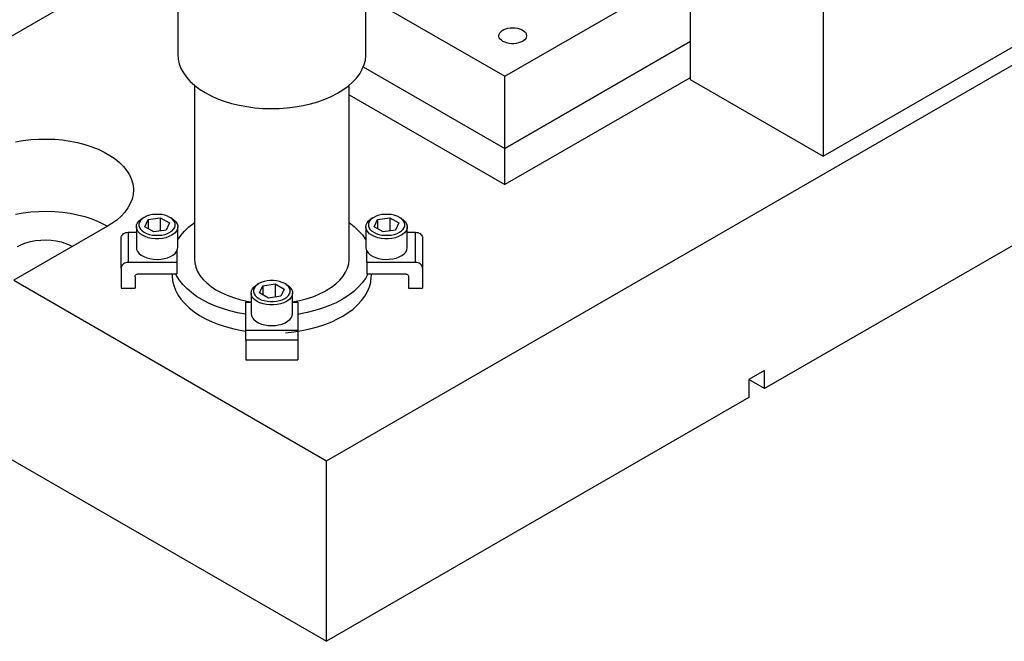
# Model space of a CAD drawing. Header units: inches. Extents: x 3 to 351, y 4 to 271.
# Tile 317 of 530: x 133 to 144, y 244 to 251. Entities that reach past the tile are written whole.
import ezdxf

# ---------------------------------------------------------------- set-up
doc = ezdxf.new("R2010")
doc.units = ezdxf.units.IN
doc.header["$LTSCALE"] = 0.5
doc.header["$MEASUREMENT"] = 0
doc.layers.add('DSS', color=7, linetype='Continuous')

msp = doc.modelspace()

# ---------------------------------------------------------------- linework, layer by layer
at = {"layer": 'DSS', "color": 254, "linetype": 'Continuous'}
for p, q in [((136.501, 245.76), (150.643, 253.925)), ((132.987, 249.366), (133.072, 249.381)), ((133.072, 249.381), (133.16, 249.392)), ((133.16, 249.392), (133.249, 249.398)), ((133.249, 249.398), (133.338, 249.399)), ((133.338, 249.399), (133.428, 249.396)), ((133.428, 249.396), (133.516, 249.388)), ((133.516, 249.388), (133.603, 249.375)), ((133.603, 249.375), (133.687, 249.358)), ((133.687, 249.358), (133.769, 249.337)), ((133.769, 249.337), (133.847, 249.312)), ((133.847, 249.312), (133.92, 249.283)), ((133.92, 249.283), (133.989, 249.25)), ((133.989, 249.25), (134.053, 249.214)), ((134.053, 249.214), (134.111, 249.174)), ((134.111, 249.174), (134.162, 249.132)), ((134.162, 249.132), (134.207, 249.087)), ((134.207, 249.087), (134.244, 249.04)), ((134.244, 249.04), (134.274, 248.992)), ((145.693, 249.026), (141.45, 246.576)), ((134.274, 248.992), (134.297, 248.942)), ((134.297, 248.942), (134.311, 248.891)), ((134.311, 248.891), (134.318, 248.839)), ((134.319, 248.822), (134.315, 248.77)), ((134.318, 248.839), (134.319, 248.822)), ((134.303, 248.719), (134.283, 248.669)), ((134.315, 248.77), (134.303, 248.719)), ((133.16, 248.575), (133.249, 248.581)), ((133.249, 248.581), (133.338, 248.582)), ((133.338, 248.582), (133.428, 248.579)), ((133.428, 248.579), (133.516, 248.571)), ((134.255, 248.619), (134.22, 248.572)), ((134.283, 248.669), (134.255, 248.619)), ((132.987, 248.55), (133.072, 248.565)), ((133.072, 248.565), (133.16, 248.575)), ((133.516, 248.571), (133.603, 248.559)), ((133.603, 248.559), (133.687, 248.542)), ((133.687, 248.542), (133.769, 248.521)), ((133.769, 248.521), (133.847, 248.495)), ((133.847, 248.495), (133.92, 248.466)), ((134.129, 248.483), (134.073, 248.443)), ((134.178, 248.526), (134.129, 248.483)), ((134.22, 248.572), (134.178, 248.526)), ((134.026, 248.413), (132.965, 247.801)), ((133.92, 248.466), (133.989, 248.433)), ((133.989, 248.433), (134.026, 248.413)), ((134.073, 248.443), (134.026, 248.413)), ((133.156, 248.24), (133.213, 248.25)), ((133.213, 248.25), (133.271, 248.256)), ((133.271, 248.256), (133.33, 248.258)), ((133.33, 248.258), (133.389, 248.254)), ((133.389, 248.254), (133.446, 248.247)), ((133.446, 248.247), (133.502, 248.235)), ((133.009, 248.184), (133.054, 248.206)), ((133.054, 248.206), (133.103, 248.225)), ((133.103, 248.225), (133.156, 248.24)), ((133.502, 248.235), (133.554, 248.218)), ((133.554, 248.218), (133.601, 248.198)), ((133.601, 248.198), (133.628, 248.184)), ((132.965, 247.801), (136.501, 245.76)), ((141.45, 246.78), (141.274, 246.678)), ((141.45, 246.576), (141.45, 246.78)), ((141.274, 246.678), (141.274, 246.474)), ((141.45, 246.576), (141.274, 246.678)), ((141.274, 246.474), (136.501, 243.719)), ((132.567, 245.989), (136.501, 243.719)), ((136.501, 243.719), (136.501, 245.76))]:
    msp.add_line(p, q, dxfattribs=at)
at = {"layer": 'DSS', "color": 96, "linetype": 'Continuous'}
for p, q in [((134.819, 253.622), (134.819, 250.356)), ((136.944, 250.356), (136.944, 253.622)), ((134.819, 250.356), (134.823, 250.303)), ((134.823, 250.303), (134.835, 250.25)), ((134.835, 250.25), (134.855, 250.198)), ((136.925, 250.24), (136.939, 250.292)), ((136.939, 250.292), (136.944, 250.345)), ((136.944, 250.345), (136.944, 250.356)), ((134.855, 250.198), (134.883, 250.147)), ((134.883, 250.147), (134.918, 250.098)), ((136.838, 250.088), (136.875, 250.137)), ((136.875, 250.137), (136.904, 250.188)), ((136.904, 250.188), (136.925, 250.24)), ((134.918, 250.098), (134.96, 250.051)), ((134.96, 250.051), (135.009, 250.006)), ((136.744, 249.997), (136.794, 250.042)), ((136.794, 250.042), (136.838, 250.088)), ((135.009, 250.006), (135.065, 249.964)), ((135.065, 249.964), (135.127, 249.924)), ((135.127, 249.924), (135.195, 249.888)), ((136.554, 249.881), (136.623, 249.917)), ((136.623, 249.917), (136.686, 249.955)), ((136.686, 249.955), (136.744, 249.997)), ((135.195, 249.888), (135.268, 249.855)), ((135.268, 249.855), (135.345, 249.827)), ((135.345, 249.827), (135.427, 249.802)), ((136.32, 249.797), (136.402, 249.821)), ((136.402, 249.821), (136.481, 249.849)), ((136.481, 249.849), (136.554, 249.881)), ((135.427, 249.802), (135.512, 249.781)), ((135.512, 249.781), (135.599, 249.765)), ((135.599, 249.765), (135.689, 249.753)), ((135.689, 249.753), (135.781, 249.745)), ((135.781, 249.745), (135.873, 249.743)), ((135.873, 249.743), (135.965, 249.745)), ((135.965, 249.745), (136.056, 249.751)), ((136.056, 249.751), (136.146, 249.762)), ((136.146, 249.762), (136.235, 249.777)), ((136.235, 249.777), (136.32, 249.797)), ((134.258, 248.344), (134.258, 248.003)), ((137.506, 248.003), (137.506, 248.344)), ((135.587, 247.236), (136.177, 247.236)), ((136.177, 247.126), (135.587, 247.126))]:
    msp.add_line(p, q, dxfattribs=at)
at = {"layer": 'DSS', "color": 9, "linetype": 'Continuous'}
for p, q in [((140.611, 252.93), (140.611, 250.072)), ((132.505, 250.312), (133.566, 250.924)), ((142.113, 250.917), (142.113, 249.204)), ((142.113, 249.204), (144.677, 250.684)), ((138.516, 249.291), (140.611, 250.501)), ((136.916, 250.215), (138.516, 249.291)), ((140.611, 250.092), (138.516, 248.883)), ((140.611, 250.072), (142.113, 249.204)), ((136.757, 249.898), (138.516, 248.883)), ((138.516, 248.883), (138.516, 249.291))]:
    msp.add_line(p, q, dxfattribs=at)
at = {"layer": 'DSS', "color": 132, "linetype": 'Continuous'}
for p, q in [((138.516, 250.108), (140.611, 251.317)), ((136.944, 251.015), (138.516, 250.108)), ((138.448, 250.567), (138.45, 250.583)), ((138.45, 250.583), (138.457, 250.598)), ((138.457, 250.598), (138.469, 250.612)), ((138.469, 250.612), (138.485, 250.625)), ((138.485, 250.625), (138.504, 250.636)), ((138.504, 250.636), (138.526, 250.645)), ((138.526, 250.645), (138.551, 250.652)), ((138.551, 250.652), (138.577, 250.656)), ((138.577, 250.656), (138.604, 250.657)), ((138.604, 250.657), (138.631, 250.656)), ((138.631, 250.656), (138.658, 250.652)), ((138.658, 250.652), (138.682, 250.645)), ((138.682, 250.645), (138.705, 250.636)), ((138.705, 250.636), (138.724, 250.625)), ((138.724, 250.625), (138.74, 250.612)), ((138.74, 250.612), (138.751, 250.598)), ((138.751, 250.598), (138.758, 250.583)), ((138.758, 250.583), (138.76, 250.567)), ((138.449, 250.559), (138.448, 250.567)), ((138.453, 250.544), (138.449, 250.559)), ((138.463, 250.529), (138.453, 250.544)), ((138.476, 250.515), (138.463, 250.529)), ((138.494, 250.503), (138.476, 250.515)), ((138.515, 250.493), (138.494, 250.503)), ((138.538, 250.485), (138.515, 250.493)), ((140.611, 250.501), (138.516, 249.291)), ((138.564, 250.48), (138.538, 250.485)), ((138.591, 250.477), (138.564, 250.48)), ((138.618, 250.477), (138.591, 250.477)), ((138.645, 250.48), (138.618, 250.477)), ((138.67, 250.485), (138.645, 250.48)), ((138.694, 250.493), (138.67, 250.485)), ((138.715, 250.503), (138.694, 250.493)), ((138.724, 250.509), (138.715, 250.503)), ((138.74, 250.522), (138.724, 250.509)), ((138.751, 250.536), (138.74, 250.522)), ((138.758, 250.551), (138.751, 250.536)), ((138.76, 250.567), (138.758, 250.551)), ((136.916, 250.215), (138.516, 249.291)), ((138.516, 249.291), (138.516, 250.108)), ((134.365, 248.452), (134.382, 248.474)), ((134.382, 248.474), (134.405, 248.493)), ((134.398, 248.479), (134.385, 248.459)), ((134.416, 248.497), (134.398, 248.479)), ((134.405, 248.493), (134.419, 248.502)), ((134.439, 248.513), (134.416, 248.497)), ((134.439, 248.513), (134.419, 248.502)), ((134.466, 248.526), (134.439, 248.513)), ((134.439, 248.513), (134.439, 248.513)), ((134.446, 248.407), (134.483, 248.487)), ((134.498, 248.537), (134.466, 248.526)), ((134.483, 248.487), (134.622, 248.509)), ((134.483, 248.487), (134.483, 248.385)), ((134.532, 248.544), (134.498, 248.537)), ((134.567, 248.547), (134.532, 248.544)), ((134.603, 248.547), (134.567, 248.547)), ((134.638, 248.544), (134.603, 248.547)), ((134.622, 248.509), (134.724, 248.45)), ((134.622, 248.509), (134.622, 248.36)), ((134.672, 248.537), (134.638, 248.544)), ((134.704, 248.526), (134.672, 248.537)), ((134.731, 248.513), (134.704, 248.526)), ((134.751, 248.502), (134.731, 248.513)), ((134.754, 248.497), (134.731, 248.513)), ((134.751, 248.502), (134.777, 248.483)), ((134.772, 248.479), (134.754, 248.497)), ((134.785, 248.459), (134.772, 248.479)), ((134.777, 248.483), (134.797, 248.463)), ((136.959, 248.452), (136.976, 248.474)), ((136.976, 248.474), (136.999, 248.493)), ((136.991, 248.479), (136.979, 248.459)), ((137.009, 248.497), (136.991, 248.479)), ((136.999, 248.493), (137.013, 248.502)), ((137.033, 248.513), (137.009, 248.497)), ((137.033, 248.513), (137.013, 248.502)), ((137.06, 248.526), (137.033, 248.513)), ((137.033, 248.513), (137.033, 248.513)), ((137.039, 248.407), (137.077, 248.487)), ((137.091, 248.537), (137.06, 248.526)), ((137.077, 248.487), (137.216, 248.509)), ((137.077, 248.487), (137.077, 248.385)), ((137.125, 248.544), (137.091, 248.537)), ((137.161, 248.547), (137.125, 248.544)), ((137.197, 248.547), (137.161, 248.547)), ((137.232, 248.544), (137.197, 248.547)), ((137.216, 248.509), (137.318, 248.45)), ((137.216, 248.509), (137.216, 248.36)), ((137.266, 248.537), (137.232, 248.544)), ((137.297, 248.526), (137.266, 248.537)), ((137.325, 248.513), (137.297, 248.526)), ((137.344, 248.502), (137.325, 248.513)), ((137.348, 248.497), (137.325, 248.513)), ((137.344, 248.502), (137.371, 248.483)), ((137.366, 248.479), (137.348, 248.497)), ((137.378, 248.459), (137.366, 248.479)), ((137.371, 248.483), (137.391, 248.463)), ((134.351, 248.406), (134.354, 248.429)), ((134.351, 248.406), (134.351, 248.173)), ((134.352, 248.394), (134.351, 248.406)), ((134.359, 248.371), (134.352, 248.394)), ((134.354, 248.429), (134.365, 248.452)), ((134.373, 248.349), (134.359, 248.371)), ((134.385, 248.459), (134.379, 248.439)), ((134.379, 248.439), (134.379, 248.418)), ((134.379, 248.418), (134.385, 248.398)), ((134.385, 248.398), (134.398, 248.378)), ((134.398, 248.378), (134.416, 248.36)), ((134.416, 248.36), (134.439, 248.344)), ((134.548, 248.348), (134.446, 248.407)), ((134.687, 248.37), (134.548, 248.348)), ((134.724, 248.45), (134.687, 248.37)), ((134.731, 248.344), (134.754, 248.36)), ((134.754, 248.36), (134.772, 248.378)), ((134.772, 248.378), (134.785, 248.398)), ((134.791, 248.439), (134.785, 248.459)), ((134.785, 248.398), (134.791, 248.418)), ((134.805, 248.36), (134.788, 248.338)), ((134.791, 248.418), (134.791, 248.439)), ((134.797, 248.463), (134.811, 248.441)), ((134.816, 248.382), (134.805, 248.36)), ((134.811, 248.441), (134.818, 248.418)), ((134.819, 248.406), (134.816, 248.382)), ((134.818, 248.418), (134.819, 248.406)), ((134.819, 248.173), (134.819, 248.406)), ((136.944, 248.406), (136.948, 248.429)), ((136.944, 248.406), (136.944, 248.173)), ((136.945, 248.394), (136.944, 248.406)), ((136.952, 248.371), (136.945, 248.394)), ((136.948, 248.429), (136.959, 248.452)), ((136.966, 248.349), (136.952, 248.371)), ((136.979, 248.459), (136.973, 248.439)), ((136.973, 248.439), (136.973, 248.418)), ((136.973, 248.418), (136.979, 248.398)), ((136.979, 248.398), (136.991, 248.378)), ((136.991, 248.378), (137.009, 248.36)), ((137.009, 248.36), (137.033, 248.344)), ((137.141, 248.348), (137.039, 248.407)), ((137.281, 248.37), (137.141, 248.348)), ((137.318, 248.45), (137.281, 248.37)), ((137.325, 248.344), (137.348, 248.36)), ((137.348, 248.36), (137.366, 248.378)), ((137.366, 248.378), (137.378, 248.398)), ((137.385, 248.439), (137.378, 248.459)), ((137.378, 248.398), (137.385, 248.418)), ((137.399, 248.36), (137.382, 248.338)), ((137.385, 248.418), (137.385, 248.439)), ((137.391, 248.463), (137.405, 248.441)), ((137.41, 248.382), (137.399, 248.36)), ((137.405, 248.441), (137.412, 248.418)), ((137.413, 248.406), (137.41, 248.382)), ((137.412, 248.418), (137.413, 248.406)), ((137.413, 248.173), (137.413, 248.406)), ((134.393, 248.328), (134.373, 248.349)), ((134.419, 248.31), (134.393, 248.328)), ((134.451, 248.295), (134.419, 248.31)), ((134.439, 248.344), (134.466, 248.331)), ((134.486, 248.283), (134.451, 248.295)), ((134.466, 248.331), (134.498, 248.32)), ((134.524, 248.275), (134.486, 248.283)), ((134.498, 248.32), (134.532, 248.313)), ((134.565, 248.271), (134.524, 248.275)), ((134.532, 248.313), (134.567, 248.31)), ((134.605, 248.271), (134.565, 248.271)), ((134.567, 248.31), (134.603, 248.31)), ((134.603, 248.31), (134.638, 248.313)), ((134.646, 248.275), (134.605, 248.271)), ((134.638, 248.313), (134.672, 248.32)), ((134.684, 248.283), (134.646, 248.275)), ((134.672, 248.32), (134.704, 248.331)), ((134.719, 248.295), (134.684, 248.283)), ((134.704, 248.331), (134.731, 248.344)), ((134.751, 248.31), (134.719, 248.295)), ((134.765, 248.319), (134.751, 248.31)), ((134.788, 248.338), (134.765, 248.319)), ((136.987, 248.328), (136.966, 248.349)), ((137.013, 248.31), (136.987, 248.328)), ((137.044, 248.295), (137.013, 248.31)), ((137.033, 248.344), (137.06, 248.331)), ((137.08, 248.283), (137.044, 248.295)), ((137.06, 248.331), (137.091, 248.32)), ((137.118, 248.275), (137.08, 248.283)), ((137.091, 248.32), (137.125, 248.313)), ((137.158, 248.271), (137.118, 248.275)), ((137.125, 248.313), (137.161, 248.31)), ((137.199, 248.271), (137.158, 248.271)), ((137.161, 248.31), (137.197, 248.31)), ((137.197, 248.31), (137.232, 248.313)), ((137.239, 248.275), (137.199, 248.271)), ((137.232, 248.313), (137.266, 248.32)), ((137.278, 248.283), (137.239, 248.275)), ((137.266, 248.32), (137.297, 248.331)), ((137.313, 248.295), (137.278, 248.283)), ((137.297, 248.331), (137.325, 248.344)), ((137.344, 248.31), (137.313, 248.295)), ((137.358, 248.319), (137.344, 248.31)), ((137.382, 248.338), (137.358, 248.319)), ((134.351, 248.173), (134.354, 248.15)), ((134.354, 248.15), (134.365, 248.127)), ((134.809, 248.133), (134.817, 248.156)), ((134.817, 248.156), (134.819, 248.173)), ((136.944, 248.173), (136.948, 248.15)), ((136.948, 248.15), (136.955, 248.133)), ((137.395, 248.121), (137.407, 248.144)), ((137.407, 248.144), (137.413, 248.167)), ((137.413, 248.167), (137.413, 248.173)), ((134.365, 248.127), (134.382, 248.106)), ((134.382, 248.106), (134.405, 248.086)), ((134.405, 248.086), (134.434, 248.07)), ((134.434, 248.07), (134.468, 248.056)), ((134.468, 248.056), (134.505, 248.046)), ((134.505, 248.046), (134.544, 248.04)), ((134.544, 248.04), (134.585, 248.038)), ((134.585, 248.038), (134.626, 248.04)), ((134.626, 248.04), (134.665, 248.046)), ((134.665, 248.046), (134.702, 248.056)), ((134.702, 248.056), (134.736, 248.07)), ((134.736, 248.07), (134.765, 248.086)), ((134.765, 248.086), (134.788, 248.106)), ((134.788, 248.106), (134.805, 248.127)), ((134.805, 248.127), (134.809, 248.133)), ((136.955, 248.133), (136.971, 248.111)), ((136.971, 248.111), (136.993, 248.091)), ((136.993, 248.091), (137.02, 248.074)), ((137.02, 248.074), (137.052, 248.059)), ((137.052, 248.059), (137.089, 248.048)), ((137.089, 248.048), (137.128, 248.041)), ((137.128, 248.041), (137.168, 248.038)), ((137.168, 248.038), (137.209, 248.039)), ((137.209, 248.039), (137.249, 248.044)), ((137.249, 248.044), (137.287, 248.053)), ((137.287, 248.053), (137.321, 248.066)), ((137.321, 248.066), (137.351, 248.082)), ((137.351, 248.082), (137.376, 248.1)), ((137.376, 248.1), (137.395, 248.121)), ((135.651, 247.681), (135.662, 247.703)), ((135.662, 247.703), (135.679, 247.725)), ((135.682, 247.711), (135.676, 247.69)), ((135.676, 247.69), (135.676, 247.669)), ((135.679, 247.725), (135.702, 247.744)), ((135.695, 247.73), (135.682, 247.711)), ((135.713, 247.748), (135.695, 247.73)), ((135.702, 247.744), (135.716, 247.753)), ((135.736, 247.764), (135.713, 247.748)), ((135.736, 247.764), (135.716, 247.753)), ((135.763, 247.778), (135.736, 247.764)), ((135.736, 247.764), (135.736, 247.764)), ((135.742, 247.658), (135.78, 247.739)), ((135.795, 247.788), (135.763, 247.778)), ((135.78, 247.739), (135.919, 247.76)), ((135.78, 247.739), (135.78, 247.637)), ((135.828, 247.795), (135.795, 247.788)), ((135.864, 247.799), (135.828, 247.795)), ((135.9, 247.799), (135.864, 247.799)), ((135.935, 247.795), (135.9, 247.799)), ((135.919, 247.76), (136.021, 247.701)), ((135.919, 247.76), (135.919, 247.611)), ((135.969, 247.788), (135.935, 247.795)), ((136, 247.778), (135.969, 247.788)), ((136.021, 247.701), (135.984, 247.621)), ((136.028, 247.764), (136, 247.778)), ((136.048, 247.753), (136.028, 247.764)), ((136.051, 247.748), (136.028, 247.764)), ((136.048, 247.753), (136.074, 247.735)), ((136.069, 247.73), (136.051, 247.748)), ((136.081, 247.711), (136.069, 247.73)), ((136.074, 247.735), (136.094, 247.714)), ((136.088, 247.69), (136.081, 247.711)), ((136.088, 247.669), (136.088, 247.69)), ((136.094, 247.714), (136.108, 247.692)), ((136.108, 247.692), (136.115, 247.669)), ((135.648, 247.657), (135.651, 247.681)), ((135.648, 247.657), (135.648, 247.425)), ((135.648, 247.645), (135.648, 247.657)), ((135.655, 247.622), (135.648, 247.645)), ((135.669, 247.6), (135.655, 247.622)), ((135.69, 247.58), (135.669, 247.6)), ((135.676, 247.669), (135.682, 247.649)), ((135.682, 247.649), (135.695, 247.629)), ((135.716, 247.561), (135.69, 247.58)), ((135.695, 247.629), (135.713, 247.611)), ((135.713, 247.611), (135.736, 247.595)), ((135.736, 247.595), (135.763, 247.582)), ((135.845, 247.599), (135.742, 247.658)), ((135.763, 247.582), (135.795, 247.572)), ((135.984, 247.621), (135.845, 247.599)), ((135.969, 247.572), (136, 247.582)), ((136, 247.582), (136.028, 247.595)), ((136.028, 247.595), (136.051, 247.611)), ((136.051, 247.611), (136.069, 247.629)), ((136.085, 247.589), (136.061, 247.57)), ((136.069, 247.629), (136.081, 247.649)), ((136.081, 247.649), (136.088, 247.669)), ((136.102, 247.611), (136.085, 247.589)), ((136.113, 247.634), (136.102, 247.611)), ((136.116, 247.657), (136.113, 247.634)), ((136.115, 247.669), (136.116, 247.657)), ((136.116, 247.425), (136.116, 247.657)), ((135.747, 247.546), (135.716, 247.561)), ((135.783, 247.534), (135.747, 247.546)), ((135.821, 247.526), (135.783, 247.534)), ((135.795, 247.572), (135.828, 247.565)), ((135.861, 247.522), (135.821, 247.526)), ((135.828, 247.565), (135.864, 247.561)), ((135.902, 247.522), (135.861, 247.522)), ((135.864, 247.561), (135.9, 247.561)), ((135.9, 247.561), (135.935, 247.565)), ((135.943, 247.526), (135.902, 247.522)), ((135.935, 247.565), (135.969, 247.572)), ((135.981, 247.534), (135.943, 247.526)), ((136.016, 247.546), (135.981, 247.534)), ((136.048, 247.561), (136.016, 247.546)), ((136.061, 247.57), (136.048, 247.561)), ((135.648, 247.425), (135.651, 247.401)), ((135.651, 247.401), (135.662, 247.378)), ((135.662, 247.378), (135.679, 247.357)), ((135.679, 247.357), (135.702, 247.338)), ((136.061, 247.338), (136.085, 247.357)), ((136.085, 247.357), (136.102, 247.378)), ((136.102, 247.378), (136.113, 247.401)), ((136.113, 247.401), (136.116, 247.425)), ((135.702, 247.338), (135.731, 247.321)), ((135.731, 247.321), (135.765, 247.307)), ((135.765, 247.307), (135.802, 247.297)), ((135.802, 247.297), (135.841, 247.291)), ((135.841, 247.291), (135.882, 247.289)), ((135.882, 247.289), (135.923, 247.291)), ((135.923, 247.291), (135.962, 247.297)), ((135.962, 247.297), (135.999, 247.307)), ((135.999, 247.307), (136.033, 247.321)), ((136.033, 247.321), (136.061, 247.338))]:
    msp.add_line(p, q, dxfattribs=at)
at = {"layer": 'DSS', "color": 136, "linetype": 'Continuous'}
for p, q in [((135.007, 250.008), (135.007, 248.045)), ((136.757, 248.045), (136.757, 250.008)), ((134.854, 248.309), (134.897, 248.358)), ((134.897, 248.358), (134.946, 248.405)), ((134.946, 248.405), (135.002, 248.449)), ((135.002, 248.449), (135.007, 248.453)), ((136.757, 248.453), (136.813, 248.409)), ((136.813, 248.409), (136.863, 248.362)), ((136.863, 248.362), (136.906, 248.314)), ((134.819, 248.258), (134.854, 248.309)), ((136.906, 248.314), (136.942, 248.263)), ((136.942, 248.263), (136.944, 248.258)), ((135.007, 248.045), (135.011, 247.997)), ((136.751, 247.986), (136.757, 248.034)), ((136.757, 248.034), (136.757, 248.045)), ((135.011, 247.997), (135.023, 247.949)), ((135.023, 247.949), (135.043, 247.902)), ((136.716, 247.892), (136.737, 247.939)), ((136.737, 247.939), (136.751, 247.986)), ((134.757, 247.874), (134.757, 247.852)), ((134.757, 247.852), (134.761, 247.797)), ((134.805, 247.857), (134.796, 247.874)), ((134.836, 247.805), (134.805, 247.857)), ((134.875, 247.755), (134.836, 247.805)), ((135.043, 247.902), (135.07, 247.856)), ((135.07, 247.856), (135.105, 247.812)), ((135.105, 247.812), (135.147, 247.771)), ((136.607, 247.762), (136.65, 247.803)), ((136.65, 247.803), (136.687, 247.847)), ((136.687, 247.847), (136.716, 247.892)), ((136.939, 247.822), (136.902, 247.771)), ((136.967, 247.874), (136.939, 247.822)), ((137, 247.78), (137.006, 247.835)), ((137.006, 247.835), (137.007, 247.852)), ((137.007, 247.852), (137.007, 247.874)), ((134.761, 247.797), (134.773, 247.743)), ((134.773, 247.743), (134.793, 247.69)), ((134.793, 247.69), (134.82, 247.637)), ((134.921, 247.707), (134.875, 247.755)), ((134.973, 247.662), (134.921, 247.707)), ((135.147, 247.771), (135.196, 247.731)), ((135.196, 247.731), (135.251, 247.695)), ((135.251, 247.695), (135.311, 247.662)), ((136.501, 247.688), (136.557, 247.723)), ((136.557, 247.723), (136.607, 247.762)), ((136.859, 247.723), (136.809, 247.676)), ((136.902, 247.771), (136.859, 247.723)), ((136.963, 247.673), (136.986, 247.726)), ((136.986, 247.726), (137, 247.78)), ((134.82, 247.637), (134.855, 247.586)), ((134.855, 247.586), (134.898, 247.537)), ((135.032, 247.619), (134.973, 247.662)), ((135.097, 247.579), (135.032, 247.619)), ((135.168, 247.543), (135.097, 247.579)), ((135.311, 247.662), (135.377, 247.632)), ((135.377, 247.632), (135.448, 247.606)), ((135.448, 247.606), (135.522, 247.584)), ((135.522, 247.584), (135.6, 247.566)), ((136.196, 247.573), (136.272, 247.593)), ((136.272, 247.593), (136.345, 247.616)), ((136.345, 247.616), (136.414, 247.644)), ((136.414, 247.644), (136.478, 247.675)), ((136.478, 247.675), (136.501, 247.688)), ((136.677, 247.585), (136.608, 247.548)), ((136.688, 247.592), (136.677, 247.585)), ((136.751, 247.633), (136.688, 247.592)), ((136.809, 247.676), (136.751, 247.633)), ((136.896, 247.571), (136.933, 247.621)), ((136.933, 247.621), (136.963, 247.673)), ((134.898, 247.537), (134.947, 247.491)), ((134.947, 247.491), (135.003, 247.446)), ((135.244, 247.51), (135.168, 247.543)), ((135.324, 247.481), (135.244, 247.51)), ((135.409, 247.456), (135.324, 247.481)), ((135.6, 247.566), (135.648, 247.558)), ((136.116, 247.558), (136.196, 247.573)), ((136.453, 247.485), (136.369, 247.459)), ((136.533, 247.515), (136.453, 247.485)), ((136.608, 247.548), (136.533, 247.515)), ((136.742, 247.433), (136.8, 247.476)), ((136.8, 247.476), (136.851, 247.522)), ((136.851, 247.522), (136.896, 247.571)), ((135.003, 247.446), (135.066, 247.405)), ((135.066, 247.405), (135.134, 247.367)), ((135.134, 247.367), (135.207, 247.332)), ((135.496, 247.435), (135.409, 247.456)), ((135.587, 247.418), (135.496, 247.435)), ((136.192, 247.42), (136.177, 247.418)), ((136.282, 247.438), (136.192, 247.42)), ((136.369, 247.459), (136.282, 247.438)), ((136.559, 247.333), (136.632, 247.368)), ((136.632, 247.368), (136.677, 247.393)), ((136.677, 247.393), (136.742, 247.433)), ((135.207, 247.332), (135.285, 247.301)), ((135.285, 247.301), (135.368, 247.274)), ((135.368, 247.274), (135.454, 247.251)), ((135.454, 247.251), (135.543, 247.233)), ((136.223, 247.233), (136.312, 247.252)), ((136.312, 247.252), (136.398, 247.275)), ((136.398, 247.275), (136.48, 247.302)), ((136.48, 247.302), (136.559, 247.333)), ((135.543, 247.233), (135.587, 247.225)), ((136.038, 247.209), (136.131, 247.219)), ((136.131, 247.219), (136.223, 247.233))]:
    msp.add_line(p, q, dxfattribs=at)
at = {"layer": 'DSS', "color": 2, "linetype": 'Continuous'}
for p, q in [((134.179, 248.28), (134.18, 248.291)), ((134.179, 247.939), (134.179, 248.28)), ((134.18, 248.291), (134.183, 248.302)), ((134.183, 248.302), (134.189, 248.312)), ((134.189, 248.312), (134.197, 248.321)), ((134.197, 248.321), (134.207, 248.329)), ((134.207, 248.329), (134.218, 248.335)), ((134.218, 248.335), (134.231, 248.34)), ((134.231, 248.34), (134.244, 248.343)), ((134.244, 248.343), (134.258, 248.344)), ((134.258, 248.344), (134.351, 248.344)), ((137.413, 248.344), (137.506, 248.344)), ((137.506, 248.344), (137.52, 248.343)), ((137.52, 248.343), (137.533, 248.34)), ((137.533, 248.34), (137.546, 248.335)), ((137.546, 248.335), (137.557, 248.329)), ((137.557, 248.329), (137.567, 248.321)), ((137.567, 248.321), (137.574, 248.312)), ((137.574, 248.312), (137.58, 248.302)), ((137.58, 248.302), (137.584, 248.291)), ((137.584, 248.291), (137.585, 248.28)), ((137.585, 248.28), (137.585, 247.939)), ((134.809, 248.133), (134.809, 248.003)), ((136.955, 248.003), (136.955, 248.133)), ((134.18, 247.95), (134.179, 247.939)), ((134.179, 247.939), (134.179, 247.714)), ((134.183, 247.961), (134.18, 247.95)), ((134.189, 247.971), (134.183, 247.961)), ((134.197, 247.98), (134.189, 247.971)), ((134.207, 247.988), (134.197, 247.98)), ((134.218, 247.994), (134.207, 247.988)), ((134.231, 247.999), (134.218, 247.994)), ((134.244, 248.002), (134.231, 247.999)), ((134.258, 248.003), (134.244, 248.002)), ((134.809, 248.003), (134.258, 248.003)), ((134.809, 248.003), (134.809, 247.874)), ((136.955, 248.003), (136.955, 247.874)), ((137.506, 248.003), (136.955, 248.003)), ((137.52, 248.002), (137.506, 248.003)), ((137.533, 247.999), (137.52, 248.002)), ((137.546, 247.994), (137.533, 247.999)), ((137.557, 247.988), (137.546, 247.994)), ((137.567, 247.98), (137.557, 247.988)), ((137.574, 247.971), (137.567, 247.98)), ((137.58, 247.961), (137.574, 247.971)), ((137.584, 247.95), (137.58, 247.961)), ((137.585, 247.939), (137.584, 247.95)), ((137.585, 247.939), (137.585, 247.714)), ((134.336, 247.842), (134.337, 247.848)), ((134.336, 247.842), (134.336, 247.714)), ((134.337, 247.848), (134.339, 247.853)), ((134.339, 247.853), (134.342, 247.858)), ((134.342, 247.858), (134.345, 247.863)), ((134.345, 247.863), (134.35, 247.867)), ((134.35, 247.867), (134.356, 247.87)), ((134.356, 247.87), (134.362, 247.872)), ((134.362, 247.872), (134.369, 247.874)), ((134.369, 247.874), (134.376, 247.874)), ((134.376, 247.874), (134.809, 247.874)), ((136.955, 247.874), (137.388, 247.874)), ((137.388, 247.874), (137.395, 247.874)), ((137.395, 247.874), (137.402, 247.872)), ((137.402, 247.872), (137.408, 247.87)), ((137.408, 247.87), (137.413, 247.867)), ((137.413, 247.867), (137.418, 247.863)), ((137.418, 247.863), (137.422, 247.858)), ((137.422, 247.858), (137.425, 247.853)), ((137.425, 247.853), (137.427, 247.848)), ((137.427, 247.848), (137.428, 247.842)), ((137.428, 247.842), (137.428, 247.714)), ((134.179, 247.714), (134.336, 247.714)), ((137.428, 247.714), (137.585, 247.714)), ((135.587, 247.554), (135.648, 247.554)), ((135.587, 247.236), (135.587, 247.554)), ((136.116, 247.554), (136.177, 247.554)), ((136.177, 247.554), (136.177, 247.236)), ((135.587, 247.126), (135.587, 247.236)), ((136.177, 247.236), (136.177, 247.126)), ((135.587, 247.126), (135.587, 246.901)), ((136.177, 247.126), (136.177, 246.901)), ((135.587, 246.901), (136.177, 246.901))]:
    msp.add_line(p, q, dxfattribs=at)

doc.saveas('drawing.dxf')
